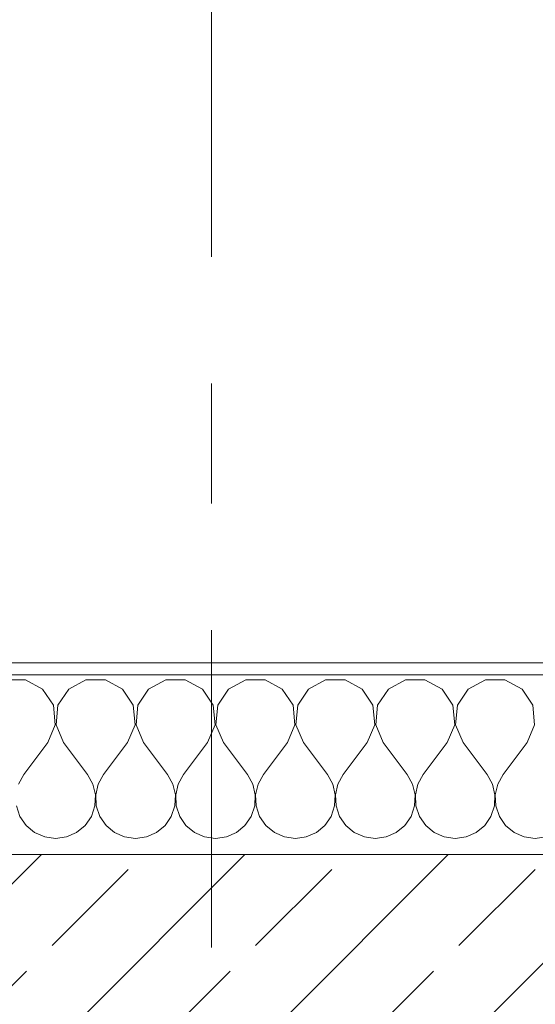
# Model space of a CAD drawing. Header units: metres. Extents: x -4 to 99, y -11 to 17.
# Tile 679 of 747: x 57.97 to 58.4, y 13.57 to 14.391. Entities that reach past the tile are written whole.
import ezdxf

# ---------------------------------------------------------------- set-up
doc = ezdxf.new("R2010")
doc.units = ezdxf.units.M
doc.header["$MEASUREMENT"] = 0
doc.linetypes.add('Strichlinie doppelt', pattern=[0.546806, 0.264583, -0.105833, 0.070556, -0.105833])
for name, color, linetype in [('152 - Bemaßung_ Beschriftung.Ausbau', 7, 'Continuous'), ('451 - Universal.Achsen Raster', 7, 'Continuous'), ('603 - Struktur.Bodenplatte_ Decke Roh', 7, 'Continuous'), ('604 - Struktur.Wand Aussen', 7, 'Continuous')]:
    doc.layers.add(name, color=color, linetype=linetype)
doc.styles.add('ERSTELLTER_STIL_2', font='txt')
doc.dimstyles.new('ERSTELLTER_STIL__2', dxfattribs={"dimtxt": 0.1, "dimasz": 0.0532, "dimexe": 0.18, "dimexo": 0.0625, "dimgap": 0, "dimtad": 1, "dimtih": 1, "dimtoh": 1, "dimzin": 0, "dimdsep": 46, "dimtxsty": 'ERSTELLTER_STIL_2', "dimblk": 'ARROWHEAD_2', "dimblk1": 'ARROWHEAD_2', "dimblk2": 'ARROWHEAD_2', "dimcen": 0.09, "dimse1": 1, "dimse2": 1, "dimclrd": 7, "dimclre": 7, "dimclrt": 7, "dimazin": 0, "dimtfac": 1, "dimtdec": 4, "dimtmove": 0, "dimatfit": 3, "dimfxl": 1, "dimtolj": 1, "dimtzin": 0, "dimarcsym": 0})

# ---------------------------------------------------------------- blocks, each defined once
blk = doc.blocks.new('*X44')
at = {"layer": '604 - Struktur.Wand Aussen', "color": 7, "linetype": 'Continuous', "lineweight": 5}
for p, q in [((57.97479, 13.84066), (57.95855, 13.84066)), ((57.9891, 13.83299), (57.97479, 13.84066)), ((58.02521, 13.84066), (58.0109, 13.83299)), ((58.04145, 13.84066), (58.02521, 13.84066)), ((58.05576, 13.83299), (58.04145, 13.84066)), ((58.09188, 13.84066), (58.07757, 13.83299)), ((58.10812, 13.84066), (58.09188, 13.84066)), ((58.12243, 13.83299), (58.10812, 13.84066)), ((58.15855, 13.84066), (58.14424, 13.83299)), ((58.17479, 13.84066), (58.15855, 13.84066)), ((58.1891, 13.83299), (58.17479, 13.84066)), ((58.22521, 13.84066), (58.2109, 13.83299)), ((58.24145, 13.84066), (58.22521, 13.84066)), ((58.25576, 13.83299), (58.24145, 13.84066)), ((58.29188, 13.84066), (58.27757, 13.83299)), ((58.30812, 13.84066), (58.29188, 13.84066)), ((58.32243, 13.83299), (58.30812, 13.84066)), ((58.35855, 13.84066), (58.34424, 13.83299)), ((58.37479, 13.84066), (58.35855, 13.84066)), ((58.3891, 13.83299), (58.37479, 13.84066)), ((57.99808, 13.81947), (57.9891, 13.83299)), ((58.0109, 13.83299), (58.00192, 13.81947)), ((58.06475, 13.81947), (58.05576, 13.83299)), ((58.07757, 13.83299), (58.06858, 13.81947)), ((58.13142, 13.81947), (58.12243, 13.83299)), ((58.14424, 13.83299), (58.13525, 13.81947)), ((58.19808, 13.81947), (58.1891, 13.83299)), ((58.2109, 13.83299), (58.20192, 13.81947)), ((58.26475, 13.81947), (58.25576, 13.83299)), ((58.27757, 13.83299), (58.26858, 13.81947)), ((58.33142, 13.81947), (58.32243, 13.83299)), ((58.34424, 13.83299), (58.33525, 13.81947)), ((58.39808, 13.81947), (58.3891, 13.83299)), ((57.99962, 13.8033), (57.99808, 13.81947)), ((58.00192, 13.81947), (58.00038, 13.8033)), ((58.06629, 13.8033), (58.06475, 13.81947)), ((58.06858, 13.81947), (58.06705, 13.8033)), ((58.13295, 13.8033), (58.13142, 13.81947)), ((58.13525, 13.81947), (58.13371, 13.8033)), ((58.19962, 13.8033), (58.19808, 13.81947)), ((58.20192, 13.81947), (58.20038, 13.8033)), ((58.26629, 13.8033), (58.26475, 13.81947)), ((58.26858, 13.81947), (58.26705, 13.8033)), ((58.33295, 13.8033), (58.33142, 13.81947)), ((58.33525, 13.81947), (58.33371, 13.8033)), ((58.39962, 13.8033), (58.39808, 13.81947)), ((57.99333, 13.78833), (57.99962, 13.8033)), ((58.00038, 13.8033), (58.00667, 13.78833)), ((58.06, 13.78833), (58.06629, 13.8033)), ((58.06705, 13.8033), (58.07333, 13.78833)), ((58.12667, 13.78833), (58.13295, 13.8033)), ((58.13371, 13.8033), (58.14, 13.78833)), ((58.19333, 13.78833), (58.19962, 13.8033)), ((58.20038, 13.8033), (58.20667, 13.78833)), ((58.26, 13.78833), (58.26629, 13.8033)), ((58.26705, 13.8033), (58.27333, 13.78833)), ((58.32667, 13.78833), (58.33295, 13.8033)), ((58.33371, 13.8033), (58.34, 13.78833)), ((58.39333, 13.78833), (58.39962, 13.8033)), ((57.99333, 13.78833), (57.97333, 13.76167)), ((58.00667, 13.78833), (58.02667, 13.76167)), ((58.06, 13.78833), (58.04, 13.76167)), ((58.07333, 13.78833), (58.09333, 13.76167)), ((58.12667, 13.78833), (58.10667, 13.76167)), ((58.14, 13.78833), (58.16, 13.76167)), ((58.19333, 13.78833), (58.17333, 13.76167)), ((58.20667, 13.78833), (58.22667, 13.76167)), ((58.26, 13.78833), (58.24, 13.76167)), ((58.27333, 13.78833), (58.29333, 13.76167)), ((58.32667, 13.78833), (58.30667, 13.76167)), ((58.34, 13.78833), (58.36, 13.76167)), ((58.39333, 13.78833), (58.37333, 13.76167)), ((57.97333, 13.76167), (57.96888, 13.75362)), ((58.03112, 13.75362), (58.02667, 13.76167)), ((58.04, 13.76167), (58.03555, 13.75362)), ((58.09778, 13.75362), (58.09333, 13.76167)), ((58.10667, 13.76167), (58.10222, 13.75362)), ((58.16445, 13.75362), (58.16, 13.76167)), ((58.17333, 13.76167), (58.16888, 13.75362)), ((58.23112, 13.75362), (58.22667, 13.76167)), ((58.24, 13.76167), (58.23555, 13.75362)), ((58.29778, 13.75362), (58.29333, 13.76167)), ((58.30667, 13.76167), (58.30222, 13.75362)), ((58.36445, 13.75362), (58.36, 13.76167)), ((58.37333, 13.76167), (58.36888, 13.75362)), ((58.0332, 13.74466), (58.03112, 13.75362)), ((58.03555, 13.75362), (58.03347, 13.74466)), ((58.09987, 13.74466), (58.09778, 13.75362)), ((58.10222, 13.75362), (58.10013, 13.74466)), ((58.16653, 13.74466), (58.16445, 13.75362)), ((58.16888, 13.75362), (58.1668, 13.74466)), ((58.2332, 13.74466), (58.23112, 13.75362)), ((58.23555, 13.75362), (58.23347, 13.74466)), ((58.29987, 13.74466), (58.29778, 13.75362)), ((58.30222, 13.75362), (58.30013, 13.74466)), ((58.36653, 13.74466), (58.36445, 13.75362)), ((58.36888, 13.75362), (58.3668, 13.74466)), ((58.03275, 13.73547), (58.0332, 13.74466)), ((58.03347, 13.74466), (58.03391, 13.73547)), ((58.09942, 13.73547), (58.09987, 13.74466)), ((58.10013, 13.74466), (58.10058, 13.73547)), ((58.16609, 13.73547), (58.16653, 13.74466)), ((58.1668, 13.74466), (58.16725, 13.73547)), ((58.23275, 13.73547), (58.2332, 13.74466)), ((58.23347, 13.74466), (58.23391, 13.73547)), ((58.29942, 13.73547), (58.29987, 13.74466)), ((58.30013, 13.74466), (58.30058, 13.73547)), ((58.36609, 13.73547), (58.36653, 13.74466)), ((58.3668, 13.74466), (58.36725, 13.73547)), ((57.96725, 13.73547), (57.97019, 13.72676)), ((58.02981, 13.72676), (58.03275, 13.73547)), ((58.03391, 13.73547), (58.03685, 13.72676)), ((58.09648, 13.72676), (58.09942, 13.73547)), ((58.10058, 13.73547), (58.10352, 13.72676)), ((58.16315, 13.72676), (58.16609, 13.73547)), ((58.16725, 13.73547), (58.17019, 13.72676)), ((58.22981, 13.72676), (58.23275, 13.73547)), ((58.23391, 13.73547), (58.23685, 13.72676)), ((58.29648, 13.72676), (58.29942, 13.73547)), ((58.30058, 13.73547), (58.30352, 13.72676)), ((58.36315, 13.72676), (58.36609, 13.73547)), ((58.36725, 13.73547), (58.37019, 13.72676)), ((57.97019, 13.72676), (57.97539, 13.71918)), ((57.97539, 13.71918), (57.98248, 13.71331)), ((58.01752, 13.71331), (58.02461, 13.71918)), ((58.02461, 13.71918), (58.02981, 13.72676)), ((58.03685, 13.72676), (58.04206, 13.71918)), ((58.04206, 13.71918), (58.04914, 13.71331)), ((58.08419, 13.71331), (58.09127, 13.71918)), ((58.09127, 13.71918), (58.09648, 13.72676)), ((58.10352, 13.72676), (58.10873, 13.71918)), ((58.10873, 13.71918), (58.11581, 13.71331)), ((58.15086, 13.71331), (58.15794, 13.71918)), ((58.15794, 13.71918), (58.16315, 13.72676)), ((58.17019, 13.72676), (58.17539, 13.71918)), ((58.17539, 13.71918), (58.18248, 13.71331)), ((58.21752, 13.71331), (58.22461, 13.71918)), ((58.22461, 13.71918), (58.22981, 13.72676)), ((58.23685, 13.72676), (58.24206, 13.71918)), ((58.24206, 13.71918), (58.24914, 13.71331)), ((58.28419, 13.71331), (58.29127, 13.71918)), ((58.29127, 13.71918), (58.29648, 13.72676)), ((58.30352, 13.72676), (58.30873, 13.71918)), ((58.30873, 13.71918), (58.31581, 13.71331)), ((58.35086, 13.71331), (58.35794, 13.71918)), ((58.35794, 13.71918), (58.36315, 13.72676)), ((58.37019, 13.72676), (58.37539, 13.71918)), ((58.37539, 13.71918), (58.38248, 13.71331)), ((57.98248, 13.71331), (57.99089, 13.7096)), ((58.00911, 13.7096), (58.01752, 13.71331)), ((58.04914, 13.71331), (58.05756, 13.7096)), ((58.07578, 13.7096), (58.08419, 13.71331)), ((58.11581, 13.71331), (58.12422, 13.7096)), ((58.14244, 13.7096), (58.15086, 13.71331)), ((58.18248, 13.71331), (58.19089, 13.7096)), ((58.20911, 13.7096), (58.21752, 13.71331)), ((58.24914, 13.71331), (58.25756, 13.7096)), ((58.27578, 13.7096), (58.28419, 13.71331)), ((58.31581, 13.71331), (58.32422, 13.7096)), ((58.34244, 13.7096), (58.35086, 13.71331)), ((58.38248, 13.71331), (58.39089, 13.7096)), ((57.99089, 13.7096), (58, 13.70833)), ((58, 13.70833), (58.00911, 13.7096)), ((58.05756, 13.7096), (58.06667, 13.70833)), ((58.06667, 13.70833), (58.07578, 13.7096)), ((58.12422, 13.7096), (58.13333, 13.70833)), ((58.13333, 13.70833), (58.14244, 13.7096)), ((58.19089, 13.7096), (58.2, 13.70833)), ((58.2, 13.70833), (58.20911, 13.7096)), ((58.25756, 13.7096), (58.26667, 13.70833)), ((58.26667, 13.70833), (58.27578, 13.7096)), ((58.32422, 13.7096), (58.33333, 13.70833)), ((58.33333, 13.70833), (58.34244, 13.7096)), ((58.39089, 13.7096), (58.4, 13.70833)), ((58.4, 13.70833), (58.40911, 13.7096))]:
    blk.add_line(p, q, dxfattribs=at)
blk = doc.blocks.new('*D259')
at = {"layer": '152 - Bemaßung_ Beschriftung.Ausbau', "color": 7, "linetype": 'Continuous', "lineweight": 5}
for p, q in [((57.55, 14.8025), (57.55, 14.9075)), ((58.74, 14.8025), (58.74, 14.9075)), ((57.57021, 14.89), (57.52979, 14.82)), ((58.76021, 14.89), (58.71979, 14.82)), ((57.55, 14.855), (58.74, 14.855))]:
    blk.add_line(p, q, dxfattribs=at)
at = {"layer": '152 - Bemaßung_ Beschriftung.Ausbau', "color": 7, "lineweight": 5, "insert": (58.01197, 14.875), "char_height": 0.1, "attachment_point": 7, "style": 'ERSTELLTER_STIL_2'}
blk.add_mtext('\\A1;{\\pql;\\fArial|b0|i0|c0|p38;1,19}', dxfattribs=at)
blk = doc.blocks.new('ARROWHEAD_2')
at = {"color": 0, "linetype": 'Continuous', "lineweight": 0}
for p, q in [((-0.378, -0.655), (0.378, 0.655)), ((0, 0), (-1, 0))]:
    blk.add_line(p, q, dxfattribs=at)
blk = doc.blocks.new('*D291')
at = {"layer": '152 - Bemaßung_ Beschriftung.Ausbau', "color": 7, "linetype": 'Continuous', "lineweight": 5}
for p, q in [((54.6, 15.3025), (54.6, 15.4075)), ((58.05503, 15.3025), (58.05503, 15.4075)), ((54.62021, 15.39), (54.57979, 15.32)), ((58.07523, 15.39), (58.03482, 15.32)), ((54.6, 15.355), (58.05503, 15.355))]:
    blk.add_line(p, q, dxfattribs=at)
at = {"layer": '152 - Bemaßung_ Beschriftung.Ausbau', "color": 7, "lineweight": 5, "char_height": 0.1, "attachment_point": 7, "style": 'ERSTELLTER_STIL_2'}
for s, insert in [('\\A1;{\\pql;\\fArial|b0|i0|c0|p38;3,45\\fArial|b0|i0|c0|p38;\\A1{\\H.66x;\\S5^  ;}}', (56.09356, 15.35559)), ('\\A1;{\\pql;\\fArial|b0|i0|c0|p38;15}', (57.88302, 15.375))]:
    blk.add_mtext(s, dxfattribs=dict(at, insert=insert))
blk = doc.blocks.new('*D292')
at = {"layer": '152 - Bemaßung_ Beschriftung.Ausbau', "color": 7, "linetype": 'Continuous', "lineweight": 5}
for p, q in [((58.05503, 15.3025), (58.05503, 15.4075)), ((58.20502, 15.3025), (58.20502, 15.4075)), ((58.07523, 15.39), (58.03482, 15.32)), ((58.22523, 15.39), (58.18482, 15.32)), ((58.05503, 15.355), (58.20502, 15.355))]:
    blk.add_line(p, q, dxfattribs=at)
blk = doc.blocks.new('*D293')
at = {"layer": '152 - Bemaßung_ Beschriftung.Ausbau', "color": 7, "linetype": 'Continuous', "lineweight": 5}
for p, q in [((58.20502, 15.3025), (58.20502, 15.4075)), ((62.03503, 15.3025), (62.03503, 15.4075)), ((58.22523, 15.39), (58.18482, 15.32)), ((62.05523, 15.39), (62.01482, 15.32)), ((58.20502, 15.355), (62.03503, 15.355))]:
    blk.add_line(p, q, dxfattribs=at)
at = {"layer": '152 - Bemaßung_ Beschriftung.Ausbau', "color": 7, "lineweight": 5, "insert": (59.987, 15.375), "char_height": 0.1, "attachment_point": 7, "style": 'ERSTELLTER_STIL_2'}
blk.add_mtext('\\A1;{\\pql;\\fArial|b0|i0|c0|p38;3,83}', dxfattribs=at)
blk = doc.blocks.new('*D330')
at = {"layer": '152 - Bemaßung_ Beschriftung.Ausbau', "color": 7, "linetype": 'Continuous', "lineweight": 5}
for p, q in [((54.67999, 15.8025), (54.67999, 15.9075)), ((57.97999, 15.8025), (57.97999, 15.9075)), ((54.7002, 15.89), (54.65978, 15.82)), ((58.0002, 15.89), (57.95978, 15.82)), ((54.67999, 15.855), (57.97999, 15.855))]:
    blk.add_line(p, q, dxfattribs=at)
at = {"layer": '152 - Bemaßung_ Beschriftung.Ausbau', "color": 7, "lineweight": 5, "insert": (56.19696, 15.875), "char_height": 0.1, "attachment_point": 7, "style": 'ERSTELLTER_STIL_2'}
blk.add_mtext('\\A1;{\\pql;\\fArial|b0|i0|c0|p38;3,30}', dxfattribs=at)
blk = doc.blocks.new('*D331')
at = {"layer": '152 - Bemaßung_ Beschriftung.Ausbau', "color": 7, "linetype": 'Continuous', "lineweight": 5}
for p, q in [((57.97999, 15.8025), (57.97999, 15.9075)), ((58.27999, 15.8025), (58.27999, 15.9075)), ((58.0002, 15.89), (57.95978, 15.82)), ((58.3002, 15.89), (58.25978, 15.82)), ((57.97999, 15.855), (58.27999, 15.855))]:
    blk.add_line(p, q, dxfattribs=at)
at = {"layer": '152 - Bemaßung_ Beschriftung.Ausbau', "color": 7, "lineweight": 5, "insert": (58.0541, 15.875), "char_height": 0.1, "attachment_point": 7, "style": 'ERSTELLTER_STIL_2'}
blk.add_mtext('\\A1;{\\pql;\\fArial|b0|i0|c0|p38;30}', dxfattribs=at)
blk = doc.blocks.new('*D332')
at = {"layer": '152 - Bemaßung_ Beschriftung.Ausbau', "color": 7, "linetype": 'Continuous', "lineweight": 5}
for p, q in [((58.27999, 15.8025), (58.27999, 15.9075)), ((61.57999, 15.8025), (61.57999, 15.9075)), ((58.3002, 15.89), (58.25978, 15.82)), ((61.6002, 15.89), (61.55978, 15.82)), ((58.27999, 15.855), (61.57999, 15.855))]:
    blk.add_line(p, q, dxfattribs=at)
at = {"layer": '152 - Bemaßung_ Beschriftung.Ausbau', "color": 7, "lineweight": 5, "insert": (59.79696, 15.875), "char_height": 0.1, "attachment_point": 7, "style": 'ERSTELLTER_STIL_2'}
blk.add_mtext('\\A1;{\\pql;\\fArial|b0|i0|c0|p38;3,30}', dxfattribs=at)

msp = doc.modelspace()

# ---------------------------------------------------------------- hatches: boundary and pattern name
at = {"layer": '604 - Struktur.Wand Aussen', "linetype": 'Continuous', "lineweight": 0, "true_color": 0x000000}
h = msp.add_hatch(dxfattribs=at)
h.set_pattern_fill('Verputz_0001', color=18, style=0, pattern_type=2)
h.set_pattern_definition([(0, (0, 0), (0, 0.08660254), [0, -0.05]), (0, (0.025, 0.0433), (0, 0.08660254), [0, -0.05])])
h.paths.add_polyline_path([(57.46, 13.855), (57.46, 13.845), (58.83, 13.845), (58.83, 13.855)])
h = msp.add_hatch(dxfattribs=at)
h.set_pattern_fill('Beton__Stahlbeton_0001', color=18, style=0, pattern_type=2)
h.set_pattern_definition([(45, (0, 0), (-0.08485281, 0.08485281), []), (45, (-0.04243, 0.04243), (-0.08485281, 0.08485281), [0.09, -0.03])])
h.paths.add_polyline_path([(57.49, 13.695), (57.49, 13.575), (57.55, 13.575), (57.55, 13.505), (57.55, 13.455), (58.74, 13.455), (58.74, 13.505), (58.74, 13.575), (58.8, 13.575), (58.8, 13.695)])

# ---------------------------------------------------------------- linework, layer by layer
at = {"layer": '451 - Universal.Achsen Raster', "color": 160, "linetype": 'Strichlinie doppelt', "lineweight": 9, "true_color": 0x3232ff}
msp.add_line((58.12999, -10.585), (58.12999, 16.355), dxfattribs=at)
at = {"layer": '603 - Struktur.Bodenplatte_ Decke Roh', "color": 7, "linetype": 'Continuous', "lineweight": 18, "flags": 128}
msp.add_lwpolyline([(62.27503, 0.005), (62.27503, 13.695), (50.77999, 13.695), (50.77999, 13.455), (50.77999, 12.99998), (50.84002, 12.99998), (50.84002, 8.58498), (49.03003, 8.58498), (49.03003, 8.72498), (47.41002, 8.72498), (47.41002, 12.99998), (47.47999, 12.99998), (47.47999, 13.455), (47.47999, 13.695), (14.77999, 13.695)], dxfattribs=at)
at = {"layer": '604 - Struktur.Wand Aussen', "color": 7, "linetype": 'Continuous', "lineweight": 5}
msp.add_line((58.8, 13.845), (57.49, 13.845), dxfattribs=at)
at = {"layer": '604 - Struktur.Wand Aussen', "color": 7, "linetype": 'Continuous', "lineweight": 13}
msp.add_line((58.8, 13.695), (57.49, 13.695), dxfattribs=at)
at = {"layer": '604 - Struktur.Wand Aussen', "color": 7, "linetype": 'Continuous', "lineweight": 5, "flags": 128}
msp.add_lwpolyline([(58.83, 13.855), (57.46, 13.855)], dxfattribs=at)

# ---------------------------------------------------------------- block references
at = {"layer": '604 - Struktur.Wand Aussen', "color": 7, "lineweight": 18}
msp.add_blockref('*X44', (0, 0), dxfattribs=at)

# ---------------------------------------------------------------- dimensions: what is measured, and where the dimension line sits
at = {"layer": '152 - Bemaßung_ Beschriftung.Ausbau', "color": 7, "linetype": 'Continuous', "lineweight": 5}
for base, p1, p2, picture, middle in [((57.97999, 15.855), (54.67999, 12.99998), (57.97999, 12.99998), '*D330', (56.32684, 15.925)), ((58.27999, 15.855), (57.97999, 12.99998), (58.27999, 12.99998), '*D331', (58.13034, 15.925)), ((61.57999, 15.855), (58.27999, 12.99998), (61.57999, 12.99998), '*D332', (59.92684, 15.925)), ((58.05503, 15.355), (54.6, 10.70929), (58.05503, 10.61999), '*D291', (56.3585, 15.425)), ((62.03503, 15.355), (58.20502, 10.61999), (62.03503, 13.455), '*D293', (60.11688, 15.425)), ((58.20502, 15.355), (58.05503, 10.61999), (58.20502, 10.61999), '*D292', (57.95926, 15.425)), ((58.74, 14.855), (57.55, 13.575), (58.74, 13.575), '*D259', (58.14185, 14.925))]:
    dim = msp.add_linear_dim(base=base, p1=p1, p2=p2, dimstyle='ERSTELLTER_STIL__2', dxfattribs=at)
    dim.commit()
    dim.dimension.update_dxf_attribs({"geometry": picture, "text_midpoint": middle, "dimtype": 160})

doc.saveas('drawing.dxf')
